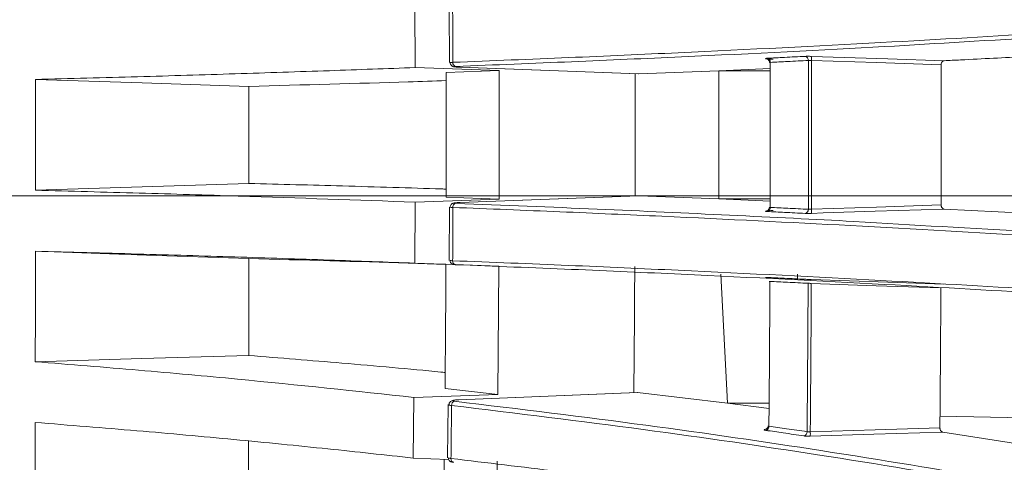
# Model space of a CAD drawing. Header units: millimetres. Extents: x 0 to 1118, y 0 to 864.
# Tile 446 of 512: x 766.32 to 778.43, y 416.38 to 421.82. Entities that reach past the tile are written whole.
import ezdxf

# ---------------------------------------------------------------- set-up
doc = ezdxf.new("R2010")
doc.units = ezdxf.units.MM
doc.styles.add('SLDTEXTSTYLE0', font='TXT', dxfattribs={"width": 0.605})
doc.dimstyles.new('SLDDIMSTYLE8', dxfattribs={"dimtxt": 3.175, "dimasz": 3.302, "dimexe": 0, "dimexo": 0.0625, "dimgap": 0.79375, "dimtad": 0, "dimtih": 1, "dimtoh": 1, "dimlfac": 4, "dimrnd": 1e-09, "dimzin": 12, "dimdsep": 46, "dimtxsty": 'SLDTEXTSTYLE0', "dimsah": 1, "dimcen": 0.09, "dimadec": 0, "dimazin": 3, "dimtfac": 1, "dimtofl": 0, "dimtmove": 0, "dimatfit": 3, "dimfxl": 1, "dimfrac": 2, "dimtolj": 1, "dimtzin": 12, "dimarcsym": 0})

# ---------------------------------------------------------------- blocks, each defined once
blk = doc.blocks.new('_D_18')
at = {"color": 7, "linetype": 'Continuous', "lineweight": 0}
for p, q in [((870.233, 419.658), (698.437, 419.658)), ((700.037, 419.658), (700.037, 403.595)), ((700.037, 382.658), (700.037, 398.722)), ((791.922, 382.658), (698.437, 382.658))]:
    blk.add_line(p, q, dxfattribs=at)
for points in [[(700.037, 419.658), (699.529, 416.356), (700.545, 416.356)], [(700.037, 382.658), (700.545, 385.96), (699.529, 385.96)]]:
    blk.add_solid(points, dxfattribs=at)
at = {"color": 7, "linetype": 'Continuous', "lineweight": 0, "insert": (698.463, 402.815), "char_height": 3.175, "attachment_point": 1, "style": 'SLDTEXTSTYLE0'}
blk.add_mtext('D', dxfattribs=at)

msp = doc.modelspace()

# ---------------------------------------------------------------- linework, layer by layer
at = {"color": 7, "linetype": 'Continuous', "lineweight": 15}
for p, q in [((771.1777, 421.9849), (771.1804, 421.2353)), ((771.6007, 421.9524), (771.6039, 421.2966)), ((772.2158, 421.2004), (771.1804, 421.2353)), ((771.5634, 421.1749), (772.2158, 421.2004)), ((771.7334, 421.2393), (771.7336, 421.2394)), ((772.2157, 419.6163), (772.2158, 421.2004)), ((773.9328, 421.1575), (774.919, 421.1963)), ((774.919, 421.1963), (775.5492, 421.2237)), ((774.919, 421.1963), (774.919, 419.6204)), ((773.9328, 421.1575), (773.9299, 421.158)), ((771.1804, 419.5813), (772.2157, 419.6163)), ((772.2157, 419.6163), (771.5634, 419.6417)), ((773.9299, 419.6592), (771.7335, 419.5773)), ((774.919, 419.6204), (773.9329, 419.6592)), ((775.5492, 419.5932), (774.919, 419.6204)), ((771.1804, 419.5813), (771.1776, 418.8318)), ((771.6029, 419.5204), (771.6007, 418.8642)), ((771.614, 419.5199), (771.6149, 419.5204)), ((771.7335, 419.5773), (771.7336, 419.5772)), ((778.6867, 419.4447), (777.6875, 419.497)), ((771.6124, 418.8641), (771.6123, 418.864)), ((771.6487, 418.8153), (771.1776, 418.8318)), ((772.2126, 418.7956), (771.668, 418.8146)), ((772.2005, 417.2153), (772.2126, 418.7956)), ((774.9432, 418.6951), (775.0258, 417.1092)), ((775.8865, 418.6378), (775.884, 418.695)), ((772.2005, 417.2153), (771.5489, 417.2899)), ((771.1653, 417.1818), (771.1571, 416.4359)), ((771.1653, 417.1818), (772.2005, 417.2153)), ((773.9123, 417.2406), (771.7177, 417.1537)), ((773.9123, 417.2399), (773.9183, 417.2403)), ((775.0258, 417.1092), (773.9183, 417.2403)), ((771.5883, 417.0928), (771.5813, 416.4396)), ((771.5983, 417.0916), (771.5991, 417.0926)), ((771.7177, 417.1537), (771.7179, 417.1533)), ((775.5353, 417.0437), (775.0258, 417.1092)), ((778.6769, 416.9295), (777.6381, 416.9493)), ((778.6749, 416.5986), (777.6719, 416.7546)), ((771.5932, 416.4202), (771.1571, 416.4359)), ((771.5917, 416.4395), (771.5916, 416.4388)), ((772.1676, 414.8299), (772.1912, 416.3987))]:
    msp.add_line(p, q, dxfattribs=at)
at = {"color": 9, "linetype": 'Continuous', "lineweight": 0}
for p, q in [((771.7336, 421.2394), (773.9328, 421.1575)), ((775.5492, 421.1963), (774.919, 421.1963)), ((773.9329, 419.6592), (771.7336, 419.5772)), ((775.5492, 419.6203), (774.919, 419.6204)), ((773.9183, 417.2403), (771.7179, 417.1533)), ((775.5358, 417.1091), (775.0258, 417.1092))]:
    msp.add_line(p, q, dxfattribs=at)
at = {"color": 9, "linetype": 'Continuous', "lineweight": 0, "flags": 128}
for points in [[(776.0578, 421.3732), (776.9983, 421.3423), (777.6875, 421.3196)], [(777.6521, 421.2698), (776.855, 421.296), (776.0578, 421.3221)], [(776.0578, 419.4945), (776.855, 419.5206), (777.6521, 419.5468)], [(777.6875, 419.497), (776.8409, 419.4692), (776.1993, 419.4481), (776.0578, 419.4435)], [(777.6486, 418.5265), (776.8517, 418.5546), (776.0547, 418.5826)], [(776.0423, 416.7595), (776.8396, 416.7836), (777.6369, 416.8077)], [(777.6719, 416.7546), (776.8252, 416.729), (776.0423, 416.7053)]]:
    msp.add_lwpolyline(points, dxfattribs=at)
at = {"color": 7, "linetype": 'Continuous', "lineweight": 15, "flags": 128}
for points in [[(771.7334, 421.2393), (772.2898, 421.2186), (773.9299, 421.1574)], [(769.1359, 421.0049), (767.8231, 421.0471), (766.5104, 421.0892)], [(769.1359, 419.8117), (767.8231, 419.7696), (766.5104, 419.7275)], [(769.1352, 418.8874), (767.8753, 418.9308), (766.51, 418.9779)], [(776.0547, 418.6303), (776.9949, 418.5972), (777.6843, 418.5729)], [(769.1334, 417.697), (767.821, 417.6583), (766.5085, 417.6195)]]:
    msp.add_lwpolyline(points, dxfattribs=at)
at = {"color": 9, "linetype": 'Continuous', "lineweight": 0}
for centre, radius, start, end in [((771.6923, 421.2955), 0.0474, 174.26994, 255.56436), ((775.5013, 421.3033), 0.0478, 355.77885, 79.12304), ((775.971, 421.3263), 0.0479, 355.95698, 79.52238), ((775.6483, 421.3476), 0.4103, 356.43432, 3.56568), ((771.6924, 419.5211), 0.0474, 104.43554, 185.73016), ((775.5013, 419.5133), 0.0478, 280.87695, 4.22116), ((775.971, 419.4904), 0.0479, 280.47763, 4.04301), ((775.6483, 419.469), 0.4103, 356.43429, 3.56571), ((771.6866, 418.8563), 0.0441, 173.00861, 258.95441), ((771.68, 417.086), 0.0507, 107.46196, 184.45543), ((775.4829, 416.8258), 0.0505, 283.51564, 3.13423), ((775.9528, 416.7573), 0.0505, 283.04764, 3.00767), ((775.5611, 416.7324), 0.482, 356.77833, 3.22167), ((771.6626, 416.4247), 0.041, 171.80871, 262.70779)]:
    msp.add_arc(centre, radius, start, end, dxfattribs=at)
for points, knots in [([(771.6427, 421.955), (771.6432, 421.8461), (771.6442, 421.6279), (771.6449, 421.4096), (771.6452, 421.3003)], [0, 0, 0, 0, 0.4989392, 1, 1, 1, 1]), ([(771.6147, 421.2967), (771.6143, 421.297), (771.6131, 421.298), (771.6243, 421.2993), (771.639, 421.3), (771.6452, 421.3003)], [0, 0, 0, 0, 0.207277, 0.6662764, 1, 1, 1, 1]), ([(775.5877, 421.3379), (775.5765, 421.3383), (775.5541, 421.3393), (775.5247, 421.3415), (775.5029, 421.3438), (775.491, 421.3462), (775.4905, 421.3483), (775.499, 421.3496), (775.5078, 421.3501), (775.5104, 421.3502)], [0, 0, 0, 0, 0.1558362, 0.3117089, 0.4676785, 0.6236854, 0.7796038, 0.9353174, 1, 1, 1, 1]), ([(775.5104, 421.3502), (775.5824, 421.3538), (775.74, 421.3614), (775.8954, 421.3692), (775.9797, 421.3734)], [0, 0, 0, 0, 0.4571879, 1, 1, 1, 1]), ([(776.0188, 421.3229), (775.9344, 421.3187), (775.7789, 421.311), (775.6211, 421.3033), (775.549, 421.2998)], [0, 0, 0, 0, 0.5428086, 1, 1, 1, 1]), ([(776.0578, 421.3732), (776.0497, 421.3734), (776.0304, 421.3739), (776.0019, 421.3741), (775.9871, 421.3736), (775.9797, 421.3734)], [0, 0, 0, 0, 0.2677205, 0.6338353, 1, 1, 1, 1]), ([(776.0578, 421.3221), (776.0538, 421.3224), (776.0441, 421.323), (776.0299, 421.3233), (776.0225, 421.323), (776.0188, 421.3229)], [0, 0, 0, 0, 0.2680346, 0.634085, 1, 1, 1, 1]), ([(776.0188, 419.4937), (776.0191, 419.6387), (776.0197, 419.9453), (776.02, 420.4945), (776.0196, 420.9593), (776.0189, 421.2624), (776.0188, 421.3229)], [0, 0, 0, 0, 0.237757, 0.5028745, 0.900686, 1, 1, 1, 1]), ([(776.0578, 421.3221), (776.058, 421.262), (776.0586, 420.9592), (776.059, 420.4945), (776.0587, 419.9454), (776.0581, 419.6391), (776.0578, 419.4945)], [0, 0, 0, 0, 0.0987192, 0.4971211, 0.7626322, 1, 1, 1, 1]), ([(771.6805, 421.2496), (771.6768, 421.2495), (771.6678, 421.249), (771.6607, 421.2478), (771.661, 421.246), (771.6699, 421.2441), (771.6863, 421.2422), (771.7083, 421.2405), (771.7251, 421.2398), (771.7336, 421.2394)], [0, 0, 0, 0, 0.1079597, 0.2564603, 0.4051769, 0.5539707, 0.7027149, 0.8513748, 1, 1, 1, 1]), ([(771.6453, 419.5164), (771.6371, 419.5168), (771.6208, 419.5176), (771.6116, 419.5189), (771.6137, 419.5198), (771.614, 419.5199)], [0, 0, 0, 0, 0.4583664, 0.9166186, 1, 1, 1, 1]), ([(771.6453, 419.5164), (771.6449, 419.4069), (771.6443, 419.1886), (771.6433, 418.9704), (771.6428, 418.8616)], [0, 0, 0, 0, 0.5013726, 1, 1, 1, 1]), ([(771.7336, 419.5772), (771.7274, 419.5769), (771.7129, 419.5763), (771.6918, 419.5749), (771.6737, 419.573), (771.6626, 419.5711), (771.66, 419.5693), (771.6655, 419.5678), (771.6756, 419.5672), (771.6806, 419.567)], [0, 0, 0, 0, 0.1091281, 0.2579603, 0.4067016, 0.555271, 0.703587, 0.8517842, 1, 1, 1, 1]), ([(775.5104, 419.4664), (775.5046, 419.4668), (775.4932, 419.4676), (775.4895, 419.4695), (775.4965, 419.4718), (775.5145, 419.4742), (775.541, 419.4764), (775.5671, 419.4779), (775.583, 419.4786), (775.5877, 419.4788)], [0, 0, 0, 0, 0.1554726, 0.3109488, 0.466554, 0.6223858, 0.7783546, 0.9343738, 1, 1, 1, 1]), ([(775.9797, 419.4433), (775.8954, 419.4475), (775.7401, 419.4552), (775.5825, 419.4629), (775.5104, 419.4664)], [0, 0, 0, 0, 0.5426322, 1, 1, 1, 1]), ([(775.549, 419.5168), (775.6212, 419.5133), (775.7789, 419.5057), (775.9344, 419.4979), (776.0188, 419.4937)], [0, 0, 0, 0, 0.4573711, 1, 1, 1, 1]), ([(776.0578, 419.4945), (776.0523, 419.4942), (776.0411, 419.4935), (776.0276, 419.4933), (776.0214, 419.4936), (776.0188, 419.4937)], [0, 0, 0, 0, 0.3666761, 0.7331764, 1, 1, 1, 1]), ([(775.9797, 419.4433), (775.9849, 419.4431), (775.9973, 419.4426), (776.0244, 419.4426), (776.0467, 419.4432), (776.0578, 419.4435)], [0, 0, 0, 0, 0.2670605, 0.6334962, 1, 1, 1, 1]), ([(771.6123, 418.864), (771.6119, 418.8639), (771.6107, 418.8635), (771.6219, 418.8626), (771.6366, 418.8619), (771.6428, 418.8616)], [0, 0, 0, 0, 0.2069757, 0.6658138, 1, 1, 1, 1]), ([(776.0157, 418.5846), (775.9313, 418.5887), (775.7758, 418.5962), (775.618, 418.6037), (775.5458, 418.6071)], [0, 0, 0, 0, 0.5425756, 1, 1, 1, 1]), ([(776.0033, 416.7599), (776.0045, 416.9043), (776.0072, 417.2096), (776.0112, 417.757), (776.014, 418.221), (776.0154, 418.5239), (776.0157, 418.5846)], [0, 0, 0, 0, 0.2377685, 0.5026978, 0.9002261, 1, 1, 1, 1]), ([(776.0547, 418.5826), (776.0507, 418.5829), (776.041, 418.5835), (776.0268, 418.5842), (776.0194, 418.5845), (776.0157, 418.5846)], [0, 0, 0, 0, 0.2677072, 0.6338612, 1, 1, 1, 1]), ([(776.0547, 418.5826), (776.0544, 418.5221), (776.053, 418.2193), (776.0503, 417.7553), (776.0463, 417.2082), (776.0436, 416.9033), (776.0423, 416.7595)], [0, 0, 0, 0, 0.0994713, 0.4975883, 0.7629102, 1, 1, 1, 1]), ([(771.6295, 417.0821), (771.6213, 417.0833), (771.605, 417.0857), (771.5958, 417.0893), (771.5979, 417.0913), (771.5983, 417.0916)], [0, 0, 0, 0, 0.4575013, 0.9149085, 1, 1, 1, 1]), ([(771.6295, 417.0821), (771.6283, 416.9725), (771.626, 416.7552), (771.6234, 416.5382), (771.6221, 416.4305)], [0, 0, 0, 0, 0.5039287, 1, 1, 1, 1]), ([(771.7179, 417.1533), (771.7117, 417.153), (771.6972, 417.1523), (771.6761, 417.1501), (771.658, 417.147), (771.6469, 417.1434), (771.6442, 417.1399), (771.6497, 417.1366), (771.6598, 417.1351), (771.6648, 417.1344)], [0, 0, 0, 0, 0.1092214, 0.2581515, 0.4069202, 0.5554573, 0.7037033, 0.8518343, 1, 1, 1, 1]), ([(775.5334, 416.8285), (775.6055, 416.8181), (775.7633, 416.7953), (775.9188, 416.7724), (776.0033, 416.7599)], [0, 0, 0, 0, 0.4571225, 1, 1, 1, 1]), ([(775.4947, 416.7766), (775.489, 416.7777), (775.4775, 416.7798), (775.474, 416.7842), (775.48, 416.7886), (775.4922, 416.7913), (775.4978, 416.7925)], [0, 0, 0, 0, 0.2586545, 0.5173075, 0.7761721, 1, 1, 1, 1]), ([(775.9642, 416.708), (775.8799, 416.7205), (775.7244, 416.7434), (775.5668, 416.7662), (775.4947, 416.7766)], [0, 0, 0, 0, 0.54287971, 1, 1, 1, 1]), ([(775.9642, 416.708), (775.9694, 416.7074), (775.9818, 416.7059), (776.0088, 416.7047), (776.0312, 416.7051), (776.0423, 416.7053)], [0, 0, 0, 0, 0.2666978, 0.633377, 1, 1, 1, 1]), ([(776.0423, 416.7595), (776.0368, 416.7592), (776.0256, 416.7585), (776.0121, 416.7588), (776.0059, 416.7596), (776.0033, 416.7599)], [0, 0, 0, 0, 0.36702443, 0.73349867, 1, 1, 1, 1]), ([(771.5916, 416.4388), (771.5912, 416.4383), (771.5899, 416.4365), (771.6011, 416.4335), (771.6159, 416.4314), (771.6221, 416.4305)], [0, 0, 0, 0, 0.2070867, 0.6659212, 1, 1, 1, 1])]:
    msp.add_open_spline(points, degree=3, knots=knots, dxfattribs=at)
at = {"color": 7, "linetype": 'Continuous', "lineweight": 15}
for points, knots in [([(771.6452, 421.3003), (772.1249, 421.3194), (773.0853, 421.3576), (774.8773, 421.4377), (776.8808, 421.5387), (779.0182, 421.6619), (780.2428, 421.7446), (780.8561, 421.786)], [0, 0, 0, 0, 0.1303419, 0.2609552, 0.5217961, 0.7605234, 1, 1, 1, 1]), ([(780.8991, 421.7356), (780.8991, 421.7356), (780.8991, 421.6939), (778.7776, 421.6116), (777.0075, 421.4882), (774.9052, 421.3872), (773.1246, 421.307), (772.1619, 421.2688), (771.6805, 421.2496)], [0, 0, 0, 0, 0.0000009, 0.2390857, 0.4781475, 0.7389931, 0.8695017, 1, 1, 1, 1]), ([(771.613, 421.2969), (771.613, 421.2967), (771.6119, 421.2905), (771.6156, 421.279), (771.6227, 421.2658), (771.6318, 421.2569), (771.6407, 421.2514), (771.6487, 421.2482), (771.6563, 421.2461), (771.6679, 421.244), (771.6878, 421.2419), (771.7135, 421.2401), (771.7287, 421.2396), (771.7336, 421.2394)], [0, 0, 0, 0, 0.0039691, 0.1095036, 0.193532, 0.2652262, 0.3279292, 0.3829079, 0.4379366, 0.5310574, 0.7413173, 0.9155505, 1, 1, 1, 1]), ([(775.5055, 421.3441), (775.5055, 421.3441), (775.5055, 421.3441), (775.5085, 421.3432), (775.5149, 421.3405), (775.5247, 421.3338), (775.5341, 421.3215), (775.5395, 421.3085), (775.5388, 421.3001), (775.5386, 421.2976)], [0, 0, 0, 0, 0.0913612, 0.1776861, 0.2767485, 0.4568821, 0.6654553, 0.8991219, 1, 1, 1, 1]), ([(775.549, 421.2998), (775.5477, 421.2997), (775.5434, 421.2993), (775.5395, 421.2986), (775.54, 421.2978), (775.5401, 421.2975)], [0, 0, 0, 0, 0.2223897, 0.7582902, 1, 1, 1, 1]), ([(775.549, 421.2998), (775.5493, 421.1607), (775.5499, 420.8648), (775.5502, 420.3333), (775.5498, 419.878), (775.5492, 419.5797), (775.549, 419.5168)], [0, 0, 0, 0, 0.2339932, 0.4980403, 0.8942427, 1, 1, 1, 1]), ([(777.6875, 421.3196), (777.6825, 421.3186), (777.6736, 421.3168), (777.6627, 421.3062), (777.6555, 421.2928), (777.6524, 421.2799), (777.6522, 421.2721), (777.6521, 421.2698)], [0, 0, 0, 0, 0.2954941, 0.5346262, 0.7267352, 0.9200474, 1, 1, 1, 1]), ([(777.6875, 421.3196), (777.7553, 421.3229), (778.1049, 421.3399), (778.427, 421.3575), (778.6867, 421.3717)], [0, 0, 0, 0, 0.1941065, 1, 1, 1, 1]), ([(771.1804, 421.2353), (770.8321, 421.2226), (770.1157, 421.1964), (768.9772, 421.1589), (767.7772, 421.1225), (766.933, 421.1003), (766.5104, 421.0892)], [0, 0, 0, 0, 0.2409221, 0.4954292, 0.7473654, 1, 1, 1, 1]), ([(771.5634, 419.6417), (771.5637, 419.7698), (771.5642, 420.0262), (771.5646, 420.5373), (771.5639, 420.9202), (771.5634, 421.1749)], [0, 0, 0, 0, 0.2508038, 0.5016076, 1, 1, 1, 1]), ([(777.6521, 421.2698), (777.6524, 421.1245), (777.653, 420.8179), (777.6532, 420.3499), (777.6529, 419.9208), (777.6523, 419.6531), (777.6521, 419.5468)], [0, 0, 0, 0, 0.2529994, 0.5339122, 0.814825, 1, 1, 1, 1]), ([(766.5104, 421.0892), (766.5104, 420.9753), (766.5105, 420.7475), (766.5105, 420.2936), (766.5104, 419.9536), (766.5104, 419.7275)], [0, 0, 0, 0, 0.2509336, 0.5018672, 1, 1, 1, 1]), ([(769.1359, 421.0049), (769.8041, 421.0228), (770.6404, 421.0451), (771.4091, 421.0701), (771.5636, 421.0752)], [0, 0, 0, 0, 0.7990122, 1, 1, 1, 1]), ([(773.8862, 419.6575), (773.8868, 420.157), (773.8874, 420.6576), (773.8863, 421.1579), (773.8863, 421.1591)], [0, 0, 0, 0, 0.9977459, 1, 1, 1, 1]), ([(769.1359, 419.8117), (769.1359, 419.8395), (769.136, 420.0383), (769.136, 420.3511), (769.136, 420.7211), (769.1359, 420.92), (769.1359, 421.0049)], [0, 0, 0, 0, 0.0699094, 0.4999985, 0.7863708, 1, 1, 1, 1]), ([(766.5104, 419.7275), (766.9394, 419.7162), (767.7973, 419.6935), (769.3815, 419.6457), (770.4686, 419.6068), (771.1804, 419.5813)], [0, 0, 0, 0, 0.2566546, 0.5132828, 1, 1, 1, 1]), ([(771.5636, 419.7418), (771.5445, 419.7424), (771.1364, 419.756), (770.3341, 419.7797), (769.5216, 419.8014), (769.1359, 419.8117)], [0, 0, 0, 0, 0.0251464, 0.53723042, 1, 1, 1, 1]), ([(771.7335, 419.5773), (771.7324, 419.5772), (771.721, 419.5769), (771.6992, 419.5756), (771.6718, 419.5731), (771.6582, 419.5714), (771.6436, 419.5667), (771.633, 419.5608), (771.6227, 419.5508), (771.6145, 419.5366), (771.6137, 419.5255), (771.6133, 419.52)], [0, 0, 0, 0, 0.0196051, 0.1972565, 0.3783836, 0.5895617, 0.6563527, 0.7251697, 0.8090918, 0.9062918, 1, 1, 1, 1]), ([(780.8561, 419.0306), (780.1894, 419.0755), (778.8559, 419.1653), (776.6328, 419.2913), (774.6379, 419.3899), (772.977, 419.4635), (772.0892, 419.4987), (771.6453, 419.5164)], [0, 0, 0, 0, 0.2597306, 0.5194645, 0.7590628, 0.8795353, 1, 1, 1, 1]), ([(771.6806, 419.567), (772.2694, 419.5434), (773.4474, 419.4964), (775.0544, 419.4216), (776.9542, 419.3286), (778.5824, 419.2156), (780.8991, 419.1263), (780.8991, 419.081), (780.8991, 419.081)], [0, 0, 0, 0, 0.1601352, 0.3204054, 0.4806023, 0.7403121, 0.9999991, 1, 1, 1, 1]), ([(775.5388, 419.5192), (775.5386, 419.5141), (775.5382, 419.5039), (775.5313, 419.491), (775.523, 419.4818), (775.5152, 419.4764), (775.5094, 419.4737), (775.5064, 419.4727), (775.5052, 419.4724), (775.5054, 419.4725), (775.5054, 419.4725)], [0, 0, 0, 0, 0.201324, 0.4018693, 0.5661245, 0.7009804, 0.8021749, 0.8798729, 0.9616654, 1, 1, 1, 1]), ([(775.549, 419.5168), (775.5461, 419.5171), (775.5405, 419.5176), (775.54, 419.5186), (775.5397, 419.5191)], [0, 0, 0, 0, 0.5314087, 1, 1, 1, 1]), ([(777.6521, 419.5468), (777.6524, 419.5421), (777.653, 419.5327), (777.6574, 419.52), (777.664, 419.5091), (777.6735, 419.5005), (777.6818, 419.4974), (777.6867, 419.497), (777.6875, 419.497)], [0, 0, 0, 0, 0.1634163, 0.3263878, 0.4992512, 0.705135, 0.9551257, 1, 1, 1, 1]), ([(766.51, 418.9779), (766.5099, 418.8641), (766.5097, 418.6366), (766.5093, 418.1836), (766.5088, 417.8448), (766.5085, 417.6195)], [0, 0, 0, 0, 0.2509339, 0.501868, 1, 1, 1, 1]), ([(771.1776, 418.8318), (770.8294, 418.8445), (770.1134, 418.8707), (768.9753, 418.9082), (767.776, 418.9446), (766.9324, 418.9668), (766.51, 418.9779)], [0, 0, 0, 0, 0.2409072, 0.4954129, 0.7473596, 1, 1, 1, 1]), ([(769.1334, 417.697), (769.1336, 417.7529), (769.1339, 417.9222), (769.1344, 418.2052), (769.1349, 418.5461), (769.1351, 418.7736), (769.1352, 418.8874)], [0, 0, 0, 0, 0.1408846, 0.4272564, 0.7136282, 1, 1, 1, 1]), ([(769.1352, 418.8874), (769.803, 418.8695), (770.6383, 418.8473), (771.4063, 418.8222), (771.5604, 418.8172)], [0, 0, 0, 0, 0.7993616, 1, 1, 1, 1]), ([(771.6109, 418.8638), (771.6113, 418.8581), (771.612, 418.8476), (771.6193, 418.8346), (771.6278, 418.8254), (771.6365, 418.8196), (771.6442, 418.8163), (771.6502, 418.8148), (771.6541, 418.8142), (771.6559, 418.814), (771.657, 418.8139), (771.658, 418.8138), (771.6595, 418.8137), (771.6625, 418.8136), (771.6647, 418.8135)], [0, 0, 0, 0, 0.1693033, 0.3184484, 0.4426787, 0.5475236, 0.6333593, 0.6987398, 0.7354116, 0.7547823, 0.771229, 0.796218, 0.8535671, 1, 1, 1, 1]), ([(771.6428, 418.8616), (772.1225, 418.8426), (773.083, 418.8046), (774.8751, 418.7246), (776.8789, 418.6239), (779.0167, 418.5009), (780.2416, 418.4183), (780.855, 418.3769)], [0, 0, 0, 0, 0.1303426, 0.2609562, 0.5217986, 0.7605246, 1, 1, 1, 1]), ([(771.5489, 417.2899), (771.5501, 417.4176), (771.5526, 417.6731), (771.5567, 418.1827), (771.5589, 418.5651), (771.5604, 418.8194)], [0, 0, 0, 0, 0.250893, 0.5017862, 1, 1, 1, 1]), ([(771.6647, 418.8135), (771.6664, 418.8134), (771.6691, 418.8133), (771.6761, 418.813), (771.6789, 418.8129)], [0, 0, 0, 0, 0.6031642, 1, 1, 1, 1]), ([(780.898, 418.3278), (780.898, 418.3278), (780.3017, 418.365), (779.0524, 418.4537), (776.9224, 418.5743), (774.9137, 418.6758), (773.1204, 418.7558), (772.1589, 418.7939), (771.6782, 418.813)], [0, 0, 0, 0, 0.000001, 0.2390848, 0.4781451, 0.738992, 0.8695013, 1, 1, 1, 1]), ([(773.8717, 417.239), (773.876, 417.7379), (773.8806, 418.2542), (773.8831, 418.7715), (773.8832, 418.7889)], [0, 0, 0, 0, 0.96639578, 1, 1, 1, 1]), ([(775.5079, 418.6559), (775.5046, 418.6561), (775.4975, 418.6564), (775.493, 418.6567), (775.4924, 418.6567), (775.4923, 418.6567)], [0, 0, 0, 0, 0.3607191, 0.7734852, 1, 1, 1, 1]), ([(775.5072, 418.6559), (775.5793, 418.6525), (775.7369, 418.645), (775.8923, 418.6375), (775.9766, 418.6334)], [0, 0, 0, 0, 0.4574283, 1, 1, 1, 1]), ([(776.0547, 418.6303), (776.0466, 418.6306), (776.0273, 418.6313), (775.9988, 418.6324), (775.984, 418.6331), (775.9766, 418.6334)], [0, 0, 0, 0, 0.267507, 0.6337223, 1, 1, 1, 1]), ([(775.5458, 418.6071), (775.5451, 418.4679), (775.5436, 418.172), (775.5402, 417.6414), (775.5366, 417.1879), (775.5339, 416.891), (775.5334, 416.8285)], [0, 0, 0, 0, 0.23460224, 0.49846881, 0.89440245, 1, 1, 1, 1]), ([(775.5458, 418.6071), (775.5445, 418.6072), (775.5402, 418.6073), (775.5363, 418.6072), (775.5368, 418.6069), (775.5369, 418.6069)], [0, 0, 0, 0, 0.223046, 0.7586367, 1, 1, 1, 1]), ([(777.6486, 418.5265), (777.6479, 418.3815), (777.6464, 418.0755), (777.6433, 417.6088), (777.6401, 417.1808), (777.6378, 416.914), (777.6369, 416.8077)], [0, 0, 0, 0, 0.2527998, 0.5335125, 0.8142252, 1, 1, 1, 1]), ([(771.5508, 417.488), (771.5327, 417.4898), (771.1267, 417.5303), (770.3278, 417.6011), (769.5179, 417.6662), (769.1334, 417.697)], [0, 0, 0, 0, 0.023834, 0.5365591, 1, 1, 1, 1]), ([(766.5085, 417.6195), (766.936, 417.5856), (767.7909, 417.5178), (769.3706, 417.3744), (770.4551, 417.258), (771.1653, 417.1818)], [0, 0, 0, 0, 0.2566241, 0.5132232, 1, 1, 1, 1]), ([(771.7177, 417.1537), (771.7165, 417.1536), (771.7041, 417.1534), (771.68, 417.1513), (771.6526, 417.1472), (771.6343, 417.1425), (771.6173, 417.1332), (771.6053, 417.1203), (771.598, 417.1058), (771.598, 417.0956), (771.598, 417.0916)], [0, 0, 0, 0, 0.0208678, 0.2181979, 0.4243879, 0.6065783, 0.7195748, 0.8206184, 0.9285642, 1, 1, 1, 1]), ([(780.2118, 415.758), (779.5781, 415.8806), (778.3108, 416.1257), (776.2223, 416.4685), (774.0276, 416.7908), (772.4301, 416.9848), (771.6295, 417.0821)], [0, 0, 0, 0, 0.26059253, 0.52118587, 0.76004483, 1, 1, 1, 1]), ([(771.6648, 417.1344), (772.4655, 417.0372), (774.067, 416.8428), (776.2486, 416.5224), (778.3993, 416.1704), (779.5191, 415.9475), (780.2544, 415.8097), (780.2544, 415.8097)], [0, 0, 0, 0, 0.2394013, 0.4788722, 0.7394458, 0.9999991, 1, 1, 1, 1]), ([(766.5072, 416.8736), (766.5069, 416.7605), (766.5065, 416.5344), (766.5055, 416.0845), (766.5046, 415.7485), (766.504, 415.5252)], [0, 0, 0, 0, 0.2509348, 0.5018694, 1, 1, 1, 1]), ([(771.1571, 416.4359), (770.8101, 416.4739), (770.0966, 416.5522), (768.9628, 416.6644), (767.768, 416.7736), (766.9278, 416.8402), (766.5072, 416.8736)], [0, 0, 0, 0, 0.24076055, 0.4951364, 0.74723251, 1, 1, 1, 1]), ([(775.5234, 416.8327), (775.5235, 416.8319), (775.5245, 416.8253), (775.5204, 416.8139), (775.5131, 416.8022), (775.5055, 416.7954), (775.5004, 416.7923), (775.498, 416.7913), (775.4981, 416.7913), (775.4982, 416.7914)], [0, 0, 0, 0, 0.0349202, 0.3017383, 0.5086178, 0.678102, 0.8119801, 0.9282241, 1, 1, 1, 1]), ([(775.5334, 416.8285), (775.5304, 416.8291), (775.5248, 416.8302), (775.5243, 416.832), (775.5241, 416.8328)], [0, 0, 0, 0, 0.5315193, 1, 1, 1, 1]), ([(777.6369, 416.8077), (777.6371, 416.803), (777.6376, 416.7936), (777.6419, 416.7805), (777.6484, 416.769), (777.6578, 416.7596), (777.6661, 416.7556), (777.6711, 416.7548), (777.6719, 416.7546)], [0, 0, 0, 0, 0.1631145, 0.3258314, 0.4979568, 0.7026795, 0.9512556, 1, 1, 1, 1]), ([(769.1276, 415.5956), (769.1278, 415.6509), (769.1284, 415.8188), (769.1293, 416.0996), (769.1302, 416.3944), (769.1307, 416.5768), (769.1309, 416.6462)], [0, 0, 0, 0, 0.1584179, 0.4804283, 0.8024383, 1, 1, 1, 1]), ([(771.5899, 416.4385), (771.5905, 416.4324), (771.5915, 416.4213), (771.5993, 416.4079), (771.6082, 416.3987), (771.6173, 416.3928), (771.6254, 416.3895), (771.6337, 416.3872), (771.6418, 416.3856), (771.6509, 416.3847), (771.655, 416.3843)], [0, 0, 0, 0, 0.16279442, 0.29660721, 0.41065511, 0.51109433, 0.60000617, 0.68965664, 0.85738607, 1, 1, 1, 1]), ([(771.5173, 414.9532), (771.5194, 415.0796), (771.5237, 415.3325), (771.5312, 415.8218), (771.536, 416.1855), (771.5391, 416.4221)], [0, 0, 0, 0, 0.25891991, 0.51784052, 1, 1, 1, 1]), ([(771.6221, 416.4305), (772.0627, 416.3782), (772.9446, 416.2736), (774.6006, 416.0547), (776.4634, 415.7797), (778.4664, 415.4447), (779.6271, 415.22), (780.2083, 415.1075)], [0, 0, 0, 0, 0.1304502, 0.2611288, 0.5221711, 0.7607574, 1, 1, 1, 1])]:
    msp.add_open_spline(points, degree=3, knots=knots, dxfattribs=at)

# ---------------------------------------------------------------- dimensions: what is measured, and where the dimension line sits
at = {"color": 7, "linetype": 'Continuous', "lineweight": 0}
dim = msp.add_linear_dim(base=(700.0372, 419.6583), p1=(793.5223, 382.6583), p2=(871.8326, 419.6583), angle=90, text='D', dimstyle='SLDDIMSTYLE8', dxfattribs=at)
dim.commit()
dim.dimension.update_dxf_attribs({"geometry": '_D_18', "text_midpoint": (700.0372, 401.1583), "dimtype": 160})

doc.saveas('drawing.dxf')
